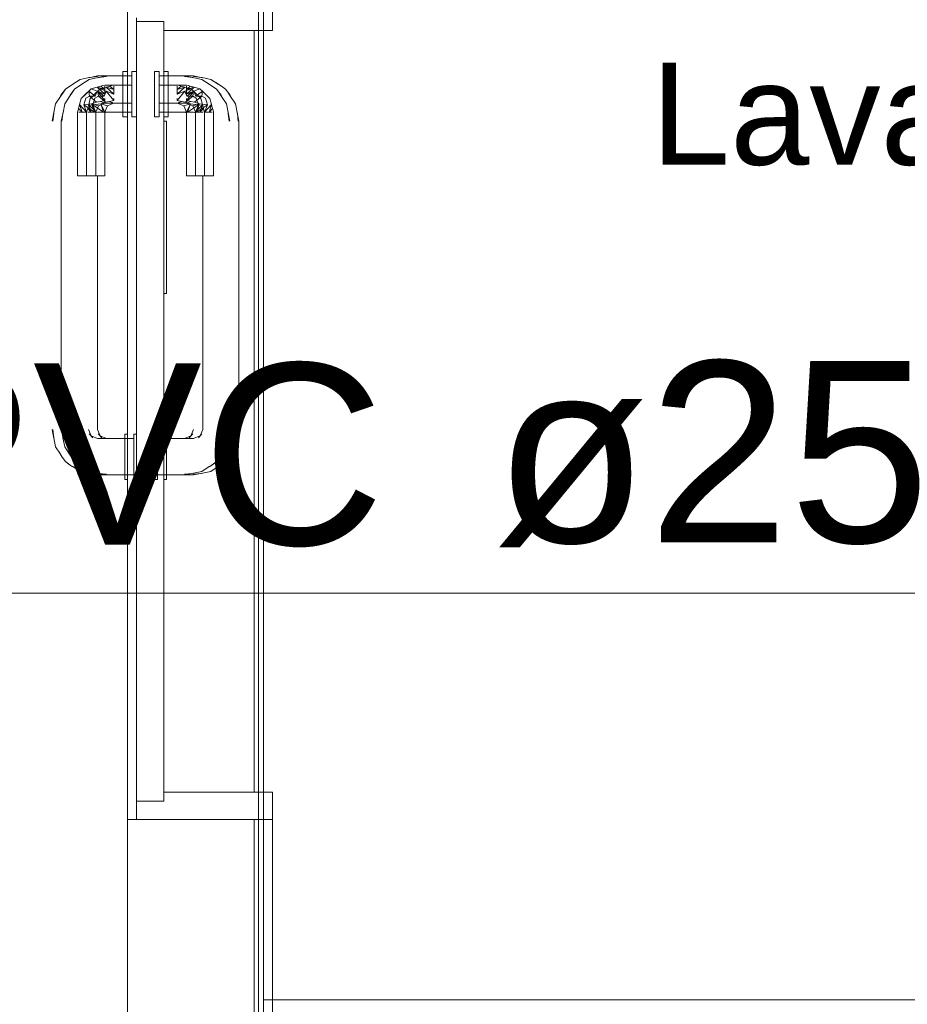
# Model space of a CAD drawing. Header units: millimetres. Extents: x 2 to 902, y -447 to 199.
# Tile 873 of 1056: x 43.57 to 45.53, y 184.68 to 186.85. Entities that reach past the tile are written whole.
import ezdxf

# ---------------------------------------------------------------- set-up
doc = ezdxf.new("R2010")
doc.units = ezdxf.units.MM
doc.header["$MEASUREMENT"] = 0
doc.linetypes.add('NULL', pattern=[0])
for name, color, linetype, lineweight in [('AF-Textos conduto', 7, 'Continuous', 9), ('Ambiente-Textos', 251, 'Continuous', 5), ('IFC-Laje-Contorno', 134, 'Continuous', 5), ('IFC-Parede padrão-Contorno', 44, 'Continuous', 5), ('IFC-Parede-Contorno', 42, 'Continuous', 5), ('IFC-Porta-Contorno', 142, 'Continuous', 5)]:
    doc.layers.add(name, color=color, linetype=linetype, lineweight=lineweight)
doc.styles.add('Arial', font='arial.ttf')

msp = doc.modelspace()

# ---------------------------------------------------------------- linework, layer by layer
at = {"layer": 'AF-Textos conduto'}
msp.add_lwpolyline([(47.7548, 186.7829), (45.9972, 185.5829), (42.805, 185.5829)], dxfattribs=at)
at = {"layer": 'IFC-Laje-Contorno', "color": 7, "lineweight": 5}
for p, q in [((44.0951, 185.0841), (44.0951, 186.8841)), ((44.1061, 185.0841), (44.1061, 186.8841)), ((44.0861, 185.1441), (44.0861, 186.8241)), ((44.0951, 185.1441), (44.0951, 186.8241)), ((44.0861, 184.2363), (44.0861, 185.0841)), ((44.0951, 184.2363), (44.0951, 185.0841))]:
    msp.add_line(p, q, dxfattribs=at)
at = {"layer": 'IFC-Parede padrão-Contorno', "color": 7, "lineweight": 5}
for p, q in [((43.8061, 185.0841), (43.8061, 186.8841)), ((43.8061, 185.0841), (44.1061, 185.0841)), ((43.8061, 185.0841), (44.0427, 185.0841)), ((43.8061, 184.4156), (43.8061, 185.0841)), ((44.0427, 185.0841), (44.1061, 185.0841)), ((44.1061, 184.2363), (44.1061, 184.9048)), ((44.1061, 184.6863), (45.2117, 184.6863)), ((45.2117, 184.6863), (47.7061, 184.6863))]:
    msp.add_line(p, q, dxfattribs=at)
at = {"layer": 'IFC-Parede-Contorno', "color": 7, "lineweight": 5}
for p, q in [((44.1061, 184.7157), (44.1061, 185.0841)), ((44.1061, 185.0841), (44.1214, 185.0841)), ((44.1214, 185.0841), (44.1261, 185.0841)), ((44.1261, 184.9554), (44.1261, 185.0841)), ((44.1261, 184.5363), (44.1261, 184.9554))]:
    msp.add_line(p, q, dxfattribs=at)
at = {"layer": 'IFC-Porta-Contorno', "color": 7, "lineweight": 5}
for p, q in [((44.1261, 186.8361), (44.1261, 186.8841)), ((43.8261, 186.8441), (43.8261, 186.8522)), ((43.8261, 185.4747), (43.8261, 186.8441)), ((43.8261, 186.8441), (43.8383, 186.8441)), ((43.8383, 186.8441), (43.8861, 186.8441)), ((43.8861, 185.4747), (43.8861, 186.8441)), ((43.8861, 186.8241), (43.9341, 186.8241)), ((43.9341, 186.8241), (44.1261, 186.8241)), ((44.1261, 186.8241), (44.1261, 186.8361)), ((43.6856, 186.7056), (43.7018, 186.7165)), ((43.7018, 186.7165), (43.7215, 186.7205)), ((43.7056, 186.7056), (43.7218, 186.7165)), ((43.7206, 186.7202), (43.7401, 186.7241)), ((43.7206, 186.7202), (43.7229, 186.7206)), ((43.7215, 186.7205), (43.7225, 186.7206)), ((43.7218, 186.7165), (43.7415, 186.7205)), ((43.7226, 186.7206), (43.7401, 186.7227)), ((43.7401, 186.7241), (43.7961, 186.7241)), ((43.7406, 186.7202), (43.7601, 186.7241)), ((43.7406, 186.7202), (43.7429, 186.7206)), ((43.7415, 186.7205), (43.7425, 186.7206)), ((43.7426, 186.7206), (43.7601, 186.7227)), ((43.7601, 186.7241), (43.8161, 186.7241)), ((43.7961, 186.7341), (43.8061, 186.7341)), ((43.7961, 186.7324), (43.7961, 186.7341)), ((43.7961, 186.7274), (43.7961, 186.7324)), ((43.7961, 186.7194), (43.7961, 186.7274)), ((43.7961, 186.7091), (43.7961, 186.7194)), ((43.8061, 186.7324), (43.8061, 186.7341)), ((43.8061, 186.7274), (43.8061, 186.7324)), ((43.8061, 186.7194), (43.8061, 186.7274)), ((43.8061, 186.7091), (43.8061, 186.7194)), ((43.8161, 186.7341), (43.8261, 186.7341)), ((43.8161, 186.7324), (43.8161, 186.7341)), ((43.8161, 186.7274), (43.8161, 186.7324)), ((43.8161, 186.7194), (43.8161, 186.7274)), ((43.8161, 186.7091), (43.8161, 186.7194)), ((43.8661, 186.7324), (43.8661, 186.7341)), ((43.8661, 186.7341), (43.8761, 186.7341)), ((43.8661, 186.7274), (43.8661, 186.7324)), ((43.8661, 186.7194), (43.8661, 186.7274)), ((43.8661, 186.7091), (43.8661, 186.7194)), ((43.8761, 186.7324), (43.8761, 186.7341)), ((43.8761, 186.7274), (43.8761, 186.7324)), ((43.8761, 186.7194), (43.8761, 186.7274)), ((43.8761, 186.7241), (43.9321, 186.7241)), ((43.8761, 186.7091), (43.8761, 186.7194)), ((43.8861, 186.7341), (43.8961, 186.7341)), ((43.8961, 186.7324), (43.8961, 186.7341)), ((43.8961, 186.7274), (43.8961, 186.7324)), ((43.8961, 186.7194), (43.8961, 186.7274)), ((43.8961, 186.7241), (43.9521, 186.7241)), ((43.8961, 186.7091), (43.8961, 186.7194)), ((43.9321, 186.7241), (43.9516, 186.7202)), ((43.9321, 186.7227), (43.9496, 186.7206)), ((43.9492, 186.7206), (43.9516, 186.7202)), ((43.9497, 186.7206), (43.9507, 186.7205)), ((43.9507, 186.7205), (43.9704, 186.7165)), ((43.9521, 186.7241), (43.9716, 186.7202)), ((43.9521, 186.7227), (43.9696, 186.7206)), ((43.9692, 186.7206), (43.9716, 186.7202)), ((43.9697, 186.7206), (43.9707, 186.7205)), ((43.9704, 186.7165), (43.9866, 186.7056)), ((43.9707, 186.7205), (43.9904, 186.7165)), ((43.9904, 186.7165), (44.0066, 186.7056)), ((43.6594, 186.6816), (43.6694, 186.6948)), ((43.6632, 186.6864), (43.6694, 186.6948)), ((43.6694, 186.6948), (43.6789, 186.7019)), ((43.6789, 186.7019), (43.6914, 186.7095)), ((43.6794, 186.6816), (43.6894, 186.6948)), ((43.6832, 186.6864), (43.6894, 186.6948)), ((43.6894, 186.6948), (43.6989, 186.7019)), ((43.6989, 186.7019), (43.7114, 186.7095)), ((43.7206, 186.6906), (43.7261, 186.696)), ((43.7261, 186.696), (43.7391, 186.6995)), ((43.7261, 186.696), (43.7394, 186.6907)), ((43.7391, 186.6995), (43.7476, 186.7018)), ((43.7391, 186.6995), (43.7561, 186.6841)), ((43.7391, 186.6995), (43.7561, 186.6941)), ((43.7406, 186.6906), (43.7461, 186.696)), ((43.7461, 186.696), (43.7591, 186.6995)), ((43.7461, 186.696), (43.7594, 186.6907)), ((43.7476, 186.7018), (43.7518, 186.703)), ((43.7476, 186.7018), (43.7561, 186.6941)), ((43.7518, 186.703), (43.7561, 186.7041)), ((43.7561, 186.7041), (43.7961, 186.7041)), ((43.7561, 186.6982), (43.7561, 186.7014)), ((43.7561, 186.6941), (43.7561, 186.6982)), ((43.7561, 186.6893), (43.7561, 186.6941)), ((43.7591, 186.6995), (43.7676, 186.7018)), ((43.7591, 186.6995), (43.7761, 186.6841)), ((43.7591, 186.6995), (43.7761, 186.6941)), ((43.7676, 186.7018), (43.7718, 186.703)), ((43.7676, 186.7018), (43.7761, 186.6941)), ((43.7718, 186.703), (43.7761, 186.7041)), ((43.7761, 186.7041), (43.8161, 186.7041)), ((43.7761, 186.6982), (43.7761, 186.7014)), ((43.7761, 186.6941), (43.7761, 186.6982)), ((43.7761, 186.6893), (43.7761, 186.6941)), ((43.7961, 186.697), (43.7961, 186.7091)), ((43.7961, 186.6841), (43.7961, 186.697)), ((43.8061, 186.697), (43.8061, 186.7091)), ((43.8061, 186.6841), (43.8061, 186.697)), ((43.8161, 186.697), (43.8161, 186.7091)), ((43.8161, 186.6841), (43.8161, 186.697)), ((43.8661, 186.697), (43.8661, 186.7091)), ((43.8661, 186.6841), (43.8661, 186.697)), ((43.8761, 186.697), (43.8761, 186.7091)), ((43.8761, 186.7041), (43.9161, 186.7041)), ((43.8761, 186.6941), (43.8761, 186.6982)), ((43.8761, 186.6841), (43.8761, 186.697)), ((43.8961, 186.697), (43.8961, 186.7091)), ((43.8961, 186.7041), (43.9361, 186.7041)), ((43.8961, 186.6941), (43.8961, 186.6982)), ((43.8961, 186.6841), (43.8961, 186.697)), ((43.9161, 186.7041), (43.9203, 186.703)), ((43.9161, 186.6941), (43.9246, 186.7018)), ((43.9161, 186.6982), (43.9161, 186.7014)), ((43.9161, 186.6841), (43.9331, 186.6995)), ((43.9161, 186.6941), (43.9331, 186.6995)), ((43.9161, 186.6941), (43.9161, 186.6982)), ((43.9161, 186.6893), (43.9161, 186.6941)), ((43.9203, 186.703), (43.9246, 186.7018)), ((43.9246, 186.7018), (43.9331, 186.6995)), ((43.9327, 186.6907), (43.9461, 186.696)), ((43.9331, 186.6995), (43.9461, 186.696)), ((43.9361, 186.7041), (43.9403, 186.703)), ((43.9361, 186.6941), (43.9446, 186.7018)), ((43.9361, 186.6982), (43.9361, 186.7014)), ((43.9361, 186.6841), (43.9531, 186.6995)), ((43.9361, 186.6941), (43.9531, 186.6995)), ((43.9361, 186.6941), (43.9361, 186.6982)), ((43.9361, 186.6893), (43.9361, 186.6941)), ((43.9403, 186.703), (43.9446, 186.7018)), ((43.9446, 186.7018), (43.9531, 186.6995)), ((43.9461, 186.696), (43.9516, 186.6906)), ((43.9527, 186.6907), (43.9661, 186.696)), ((43.9531, 186.6995), (43.9661, 186.696)), ((43.9661, 186.696), (43.9716, 186.6906)), ((43.9808, 186.7095), (43.9933, 186.7019)), ((43.9933, 186.7019), (44.0028, 186.6948)), ((44.0008, 186.7095), (44.0133, 186.7019)), ((44.0028, 186.6948), (44.009, 186.6864)), ((44.0028, 186.6948), (44.0128, 186.6816)), ((44.0133, 186.7019), (44.0228, 186.6948)), ((44.0228, 186.6948), (44.029, 186.6864)), ((44.0228, 186.6948), (44.0328, 186.6816)), ((43.6477, 186.6624), (43.6585, 186.6786)), ((43.6566, 186.6756), (43.6594, 186.6816)), ((43.6585, 186.6786), (43.6632, 186.6864)), ((43.6677, 186.6624), (43.6785, 186.6786)), ((43.6766, 186.6756), (43.6794, 186.6816)), ((43.6785, 186.6786), (43.6832, 186.6864)), ((43.7006, 186.6611), (43.7041, 186.6741)), ((43.7041, 186.6741), (43.7151, 186.6851)), ((43.7095, 186.6607), (43.7142, 186.6749)), ((43.7096, 186.6796), (43.7206, 186.6906)), ((43.7142, 186.6749), (43.7221, 186.6793)), ((43.7151, 186.6851), (43.7206, 186.6906)), ((43.7206, 186.6906), (43.7221, 186.6793)), ((43.7206, 186.6906), (43.735, 186.6792)), ((43.7206, 186.6611), (43.7241, 186.6741)), ((43.7221, 186.6793), (43.735, 186.6792)), ((43.7221, 186.6793), (43.7379, 186.6661)), ((43.7241, 186.6741), (43.7296, 186.6796)), ((43.7295, 186.6607), (43.7342, 186.6749)), ((43.7296, 186.6796), (43.7351, 186.6851)), ((43.7342, 186.6749), (43.7421, 186.6793)), ((43.735, 186.6792), (43.7394, 186.6907)), ((43.7351, 186.6851), (43.7406, 186.6906)), ((43.7394, 186.6907), (43.7561, 186.6699)), ((43.7394, 186.6907), (43.7561, 186.6841)), ((43.7406, 186.6906), (43.7421, 186.6793)), ((43.7406, 186.6906), (43.755, 186.6792)), ((43.7421, 186.6793), (43.755, 186.6792)), ((43.7421, 186.6793), (43.7579, 186.6661)), ((43.755, 186.6792), (43.7594, 186.6907)), ((43.7561, 186.6841), (43.7561, 186.6893)), ((43.7561, 186.6699), (43.7561, 186.6741)), ((43.7594, 186.6907), (43.7761, 186.6699)), ((43.7594, 186.6907), (43.7761, 186.6841)), ((43.7761, 186.6841), (43.7761, 186.6893)), ((43.7761, 186.6699), (43.7761, 186.6741)), ((43.7961, 186.6711), (43.7961, 186.6841)), ((43.7961, 186.6591), (43.7961, 186.6711)), ((43.8061, 186.6711), (43.8061, 186.6841)), ((43.8061, 186.6591), (43.8061, 186.6711)), ((43.8161, 186.6711), (43.8161, 186.6841)), ((43.8161, 186.6591), (43.8161, 186.6711)), ((43.8661, 186.6711), (43.8661, 186.6841)), ((43.8661, 186.6591), (43.8661, 186.6711)), ((43.8761, 186.6711), (43.8761, 186.6841)), ((43.8761, 186.6699), (43.8761, 186.6741)), ((43.8761, 186.6591), (43.8761, 186.6711)), ((43.8961, 186.6711), (43.8961, 186.6841)), ((43.8961, 186.6699), (43.8961, 186.6741)), ((43.8961, 186.6591), (43.8961, 186.6711)), ((43.9161, 186.6699), (43.9327, 186.6907)), ((43.9161, 186.6841), (43.9327, 186.6907)), ((43.9161, 186.6841), (43.9161, 186.6893)), ((43.9161, 186.6699), (43.9161, 186.6741)), ((43.9327, 186.6907), (43.9372, 186.6792)), ((43.9342, 186.6661), (43.9501, 186.6793)), ((43.9361, 186.6699), (43.9527, 186.6907)), ((43.9361, 186.6841), (43.9527, 186.6907)), ((43.9361, 186.6841), (43.9361, 186.6893)), ((43.9361, 186.6699), (43.9361, 186.6741)), ((43.9372, 186.6792), (43.9516, 186.6906)), ((43.9372, 186.6792), (43.9501, 186.6793)), ((43.9501, 186.6793), (43.9516, 186.6906)), ((43.9501, 186.6793), (43.958, 186.6749)), ((43.9516, 186.6906), (43.9571, 186.6851)), ((43.9516, 186.6906), (43.9626, 186.6796)), ((43.9527, 186.6907), (43.9572, 186.6792)), ((43.9542, 186.6661), (43.9701, 186.6793)), ((43.9571, 186.6851), (43.9626, 186.6796)), ((43.9572, 186.6792), (43.9716, 186.6906)), ((43.9572, 186.6792), (43.9701, 186.6793)), ((43.958, 186.6749), (43.9627, 186.6607)), ((43.9626, 186.6796), (43.968, 186.6741)), ((43.968, 186.6741), (43.9715, 186.6611)), ((43.9701, 186.6793), (43.9716, 186.6906)), ((43.9701, 186.6793), (43.978, 186.6749)), ((43.9716, 186.6906), (43.9771, 186.6851)), ((43.9771, 186.6851), (43.988, 186.6741)), ((43.978, 186.6749), (43.9827, 186.6607)), ((43.988, 186.6741), (43.9915, 186.6611)), ((44.009, 186.6864), (44.0136, 186.6786)), ((44.0128, 186.6816), (44.0156, 186.6756)), ((44.0136, 186.6786), (44.0245, 186.6624)), ((44.029, 186.6864), (44.0336, 186.6786)), ((44.0328, 186.6816), (44.0356, 186.6756)), ((44.0336, 186.6786), (44.0445, 186.6624)), ((43.644, 186.6436), (43.6477, 186.6624)), ((43.664, 186.6436), (43.6677, 186.6624)), ((43.6972, 186.6483), (43.6984, 186.6526)), ((43.6984, 186.6526), (43.7006, 186.6611)), ((43.6984, 186.6526), (43.7061, 186.6441)), ((43.7006, 186.6611), (43.7061, 186.6441)), ((43.7006, 186.6611), (43.7161, 186.6441)), ((43.7095, 186.6607), (43.7271, 186.6627)), ((43.7095, 186.6607), (43.7334, 186.6441)), ((43.7095, 186.6607), (43.7161, 186.6441)), ((43.7172, 186.6483), (43.7184, 186.6526)), ((43.7184, 186.6526), (43.7206, 186.6611)), ((43.7184, 186.6526), (43.7261, 186.6441)), ((43.7206, 186.6611), (43.7261, 186.6441)), ((43.7206, 186.6611), (43.7361, 186.6441)), ((43.7271, 186.6627), (43.7379, 186.6661)), ((43.7271, 186.6627), (43.7334, 186.6441)), ((43.7271, 186.6627), (43.7361, 186.6441)), ((43.7271, 186.6627), (43.7419, 186.6582)), ((43.7295, 186.6607), (43.7471, 186.6627)), ((43.7295, 186.6607), (43.7534, 186.6441)), ((43.7295, 186.6607), (43.7361, 186.6441)), ((43.7361, 186.6441), (43.7419, 186.6582)), ((43.7379, 186.6661), (43.7465, 186.6679)), ((43.7419, 186.6582), (43.749, 186.6612)), ((43.7465, 186.6679), (43.7561, 186.6699)), ((43.7465, 186.6679), (43.7561, 186.6641)), ((43.7471, 186.6627), (43.7579, 186.6661)), ((43.7471, 186.6627), (43.7534, 186.6441)), ((43.7471, 186.6627), (43.7561, 186.6441)), ((43.7471, 186.6627), (43.7619, 186.6582)), ((43.749, 186.6612), (43.7561, 186.6641)), ((43.7561, 186.6641), (43.7961, 186.6641)), ((43.7561, 186.6441), (43.759, 186.6512)), ((43.7579, 186.6661), (43.7665, 186.6679)), ((43.759, 186.6512), (43.7619, 186.6582)), ((43.7619, 186.6582), (43.769, 186.6612)), ((43.7665, 186.6679), (43.7761, 186.6699)), ((43.7665, 186.6679), (43.7761, 186.6641)), ((43.769, 186.6612), (43.7761, 186.6641)), ((43.7761, 186.6641), (43.8161, 186.6641)), ((43.7961, 186.6487), (43.7961, 186.6591)), ((43.8061, 186.6487), (43.8061, 186.6591)), ((43.8161, 186.6487), (43.8161, 186.6591)), ((43.8661, 186.6487), (43.8661, 186.6591)), ((43.8761, 186.6641), (43.9161, 186.6641)), ((43.8761, 186.6487), (43.8761, 186.6591)), ((43.8961, 186.6641), (43.9361, 186.6641)), ((43.8961, 186.6487), (43.8961, 186.6591)), ((43.9161, 186.6699), (43.9257, 186.6679)), ((43.9161, 186.6641), (43.9257, 186.6679)), ((43.9161, 186.6641), (43.9232, 186.6612)), ((43.9232, 186.6612), (43.9302, 186.6582)), ((43.9257, 186.6679), (43.9342, 186.6661)), ((43.9302, 186.6582), (43.9451, 186.6627)), ((43.9302, 186.6582), (43.9361, 186.6441)), ((43.9342, 186.6661), (43.9451, 186.6627)), ((43.9361, 186.6699), (43.9457, 186.6679)), ((43.9361, 186.6641), (43.9457, 186.6679)), ((43.9361, 186.6641), (43.9432, 186.6612)), ((43.9361, 186.6441), (43.9451, 186.6627)), ((43.9388, 186.6441), (43.9451, 186.6627)), ((43.9388, 186.6441), (43.9627, 186.6607)), ((43.9432, 186.6612), (43.9502, 186.6582)), ((43.9451, 186.6627), (43.9627, 186.6607)), ((43.9457, 186.6679), (43.9542, 186.6661)), ((43.9502, 186.6582), (43.9651, 186.6627)), ((43.9502, 186.6582), (43.9532, 186.6512)), ((43.9532, 186.6512), (43.9561, 186.6441)), ((43.9542, 186.6661), (43.9651, 186.6627)), ((43.9561, 186.6441), (43.9651, 186.6627)), ((43.9561, 186.6441), (43.9715, 186.6611)), ((43.9561, 186.6441), (43.9627, 186.6607)), ((43.9588, 186.6441), (43.9651, 186.6627)), ((43.9588, 186.6441), (43.9827, 186.6607)), ((43.9651, 186.6627), (43.9827, 186.6607)), ((43.9661, 186.6441), (43.9715, 186.6611)), ((43.9661, 186.6441), (43.9738, 186.6526)), ((43.9715, 186.6611), (43.9738, 186.6526)), ((43.9738, 186.6526), (43.975, 186.6483)), ((43.9761, 186.6441), (43.9915, 186.6611)), ((43.9761, 186.6441), (43.9827, 186.6607)), ((43.9861, 186.6441), (43.9915, 186.6611)), ((43.9861, 186.6441), (43.9938, 186.6526)), ((43.9915, 186.6611), (43.9938, 186.6526)), ((43.9938, 186.6526), (43.995, 186.6483)), ((44.0245, 186.6624), (44.0282, 186.6436)), ((44.0445, 186.6624), (44.0482, 186.6436)), ((43.6401, 186.6241), (43.644, 186.6436)), ((43.6414, 186.6241), (43.6435, 186.6412)), ((43.6435, 186.6412), (43.644, 186.6436)), ((43.6601, 186.6241), (43.664, 186.6436)), ((43.6614, 186.6241), (43.6635, 186.6412)), ((43.6635, 186.6412), (43.664, 186.6436)), ((43.6961, 186.6441), (43.6972, 186.6483)), ((43.6961, 186.5041), (43.6961, 186.6441)), ((43.6988, 186.6441), (43.7019, 186.6441)), ((43.7019, 186.6441), (43.7061, 186.6441)), ((43.7061, 186.6441), (43.7109, 186.6441)), ((43.7109, 186.6441), (43.7161, 186.6441)), ((43.7161, 186.6441), (43.7172, 186.6483)), ((43.7161, 186.5041), (43.7161, 186.6441)), ((43.7188, 186.6441), (43.7219, 186.6441)), ((43.7219, 186.6441), (43.7261, 186.6441)), ((43.7261, 186.6441), (43.7309, 186.6441)), ((43.7261, 186.6441), (43.7302, 186.6441)), ((43.7302, 186.6441), (43.7334, 186.6441)), ((43.7309, 186.6441), (43.7361, 186.6441)), ((43.7361, 186.6424), (43.7401, 186.6441)), ((43.7361, 186.5041), (43.7361, 186.6441)), ((43.7401, 186.6441), (43.7961, 186.6441)), ((43.7461, 186.6441), (43.7502, 186.6441)), ((43.7502, 186.6441), (43.7534, 186.6441)), ((43.7561, 186.6424), (43.7601, 186.6441)), ((43.7561, 186.5041), (43.7561, 186.6441)), ((43.7601, 186.6441), (43.8161, 186.6441)), ((43.7961, 186.6408), (43.7961, 186.6487)), ((43.7961, 186.6358), (43.7961, 186.6408)), ((43.7961, 186.6341), (43.7961, 186.6358)), ((43.7961, 186.6341), (43.8061, 186.6341)), ((43.8061, 186.6408), (43.8061, 186.6487)), ((43.8061, 186.6358), (43.8061, 186.6408)), ((43.8061, 186.6341), (43.8061, 186.6358)), ((43.8161, 186.6408), (43.8161, 186.6487)), ((43.8161, 186.6358), (43.8161, 186.6408)), ((43.8161, 186.6341), (43.8161, 186.6358)), ((43.8161, 186.6341), (43.8261, 186.6341)), ((43.8661, 186.6408), (43.8661, 186.6487)), ((43.8661, 186.6358), (43.8661, 186.6408)), ((43.8661, 186.6341), (43.8661, 186.6358)), ((43.8661, 186.6341), (43.8761, 186.6341)), ((43.8761, 186.6408), (43.8761, 186.6487)), ((43.8761, 186.6441), (43.9321, 186.6441)), ((43.8761, 186.6358), (43.8761, 186.6408)), ((43.8761, 186.6341), (43.8761, 186.6358)), ((43.8861, 186.6341), (43.8961, 186.6341)), ((43.8961, 186.6408), (43.8961, 186.6487)), ((43.8961, 186.6441), (43.9521, 186.6441)), ((43.8961, 186.6358), (43.8961, 186.6408)), ((43.8961, 186.6341), (43.8961, 186.6358)), ((43.9321, 186.6441), (43.9361, 186.6424)), ((43.9361, 186.5041), (43.9361, 186.6441)), ((43.9388, 186.6441), (43.9419, 186.6441)), ((43.9419, 186.6441), (43.9461, 186.6441)), ((43.9521, 186.6441), (43.9561, 186.6424)), ((43.9561, 186.5041), (43.9561, 186.6441)), ((43.9561, 186.6441), (43.9613, 186.6441)), ((43.9588, 186.6441), (43.9619, 186.6441)), ((43.9613, 186.6441), (43.9661, 186.6441)), ((43.9619, 186.6441), (43.9661, 186.6441)), ((43.9661, 186.6441), (43.9702, 186.6441)), ((43.9702, 186.6441), (43.9734, 186.6441)), ((43.975, 186.6483), (43.9761, 186.6441)), ((43.9761, 186.6441), (43.9813, 186.6441)), ((43.9761, 186.5041), (43.9761, 186.6441)), ((43.9813, 186.6441), (43.9861, 186.6441)), ((43.9861, 186.6441), (43.9902, 186.6441)), ((43.9902, 186.6441), (43.9934, 186.6441)), ((43.995, 186.6483), (43.9961, 186.6441)), ((43.9961, 186.5041), (43.9961, 186.6441)), ((44.0282, 186.6436), (44.0286, 186.6412)), ((44.0282, 186.6436), (44.0321, 186.6241)), ((44.0286, 186.6412), (44.0307, 186.6241)), ((44.0482, 186.6436), (44.0486, 186.6412)), ((44.0482, 186.6436), (44.0521, 186.6241)), ((44.0486, 186.6412), (44.0507, 186.6241)), ((43.6601, 186.3118), (43.6601, 186.6241)), ((43.8861, 186.6241), (43.8906, 186.6241)), ((43.8906, 186.6241), (43.8921, 186.6241)), ((43.8921, 186.5301), (43.8921, 186.6241)), ((44.0521, 186.3118), (44.0521, 186.6241)), ((43.8921, 186.2441), (43.8921, 186.5301)), ((43.6961, 186.5041), (43.6968, 186.5041)), ((43.6968, 186.5041), (43.6988, 186.5041)), ((43.6988, 186.5041), (43.7019, 186.5041)), ((43.7019, 186.5041), (43.7061, 186.5041)), ((43.7061, 186.5041), (43.7109, 186.5041)), ((43.7109, 186.5041), (43.7161, 186.5041)), ((43.7161, 186.5041), (43.7168, 186.5041)), ((43.7161, 186.5041), (43.7213, 186.5041)), ((43.7168, 186.5041), (43.7188, 186.5041)), ((43.7188, 186.5041), (43.7219, 186.5041)), ((43.7213, 186.5041), (43.7261, 186.5041)), ((43.7219, 186.5041), (43.7261, 186.5041)), ((43.7261, 186.5041), (43.7309, 186.5041)), ((43.7261, 186.5041), (43.7302, 186.5041)), ((43.7302, 186.5041), (43.7334, 186.5041)), ((43.7309, 186.5041), (43.7361, 186.5041)), ((43.7334, 186.5041), (43.7354, 186.5041)), ((43.7354, 186.5041), (43.7361, 186.5041)), ((43.7361, 186.5041), (43.7413, 186.5041)), ((43.7401, 186.3118), (43.7401, 186.5041)), ((43.7413, 186.5041), (43.7461, 186.5041)), ((43.7461, 186.5041), (43.7502, 186.5041)), ((43.7502, 186.5041), (43.7534, 186.5041)), ((43.7534, 186.5041), (43.7554, 186.5041)), ((43.7554, 186.5041), (43.7561, 186.5041)), ((43.9361, 186.5041), (43.9368, 186.5041)), ((43.9368, 186.5041), (43.9388, 186.5041)), ((43.9388, 186.5041), (43.9419, 186.5041)), ((43.9419, 186.5041), (43.9461, 186.5041)), ((43.9461, 186.5041), (43.9509, 186.5041)), ((43.9509, 186.5041), (43.9561, 186.5041)), ((43.9561, 186.5041), (43.9568, 186.5041)), ((43.9561, 186.5041), (43.9613, 186.5041)), ((43.9568, 186.5041), (43.9588, 186.5041)), ((43.9588, 186.5041), (43.9619, 186.5041)), ((43.9613, 186.5041), (43.9661, 186.5041)), ((43.9619, 186.5041), (43.9661, 186.5041)), ((43.9661, 186.5041), (43.9709, 186.5041)), ((43.9661, 186.5041), (43.9702, 186.5041)), ((43.9702, 186.5041), (43.9734, 186.5041)), ((43.9709, 186.5041), (43.9761, 186.5041)), ((43.9721, 186.3118), (43.9721, 186.5041)), ((43.9734, 186.5041), (43.9754, 186.5041)), ((43.9754, 186.5041), (43.9761, 186.5041)), ((43.9761, 186.5041), (43.9813, 186.5041)), ((43.9813, 186.5041), (43.9861, 186.5041)), ((43.9861, 186.5041), (43.9902, 186.5041)), ((43.9902, 186.5041), (43.9934, 186.5041)), ((43.9934, 186.5041), (43.9954, 186.5041)), ((43.9954, 186.5041), (43.9961, 186.5041)), ((43.6601, 186.2564), (43.6601, 186.3118)), ((43.7401, 186.2564), (43.7401, 186.3118)), ((43.9721, 186.2564), (43.9721, 186.3118)), ((44.0521, 186.2564), (44.0521, 186.3118)), ((43.6601, 185.9441), (43.6601, 186.2564)), ((43.7401, 185.9441), (43.7401, 186.2564)), ((43.8861, 186.2441), (43.8876, 186.2441)), ((43.8876, 186.2441), (43.8921, 186.2441)), ((43.9721, 185.9441), (43.9721, 186.2564)), ((44.0521, 185.9441), (44.0521, 186.2564)), ((43.6401, 185.9441), (43.644, 185.9246)), ((43.6414, 185.9441), (43.6435, 185.9269)), ((43.6601, 185.9441), (43.664, 185.9246)), ((43.6614, 185.9441), (43.6635, 185.9269)), ((43.7201, 185.9441), (43.7259, 185.93)), ((43.7216, 185.9347), (43.7296, 185.926)), ((43.7401, 185.9441), (43.7459, 185.93)), ((43.7416, 185.9347), (43.7496, 185.926)), ((43.8001, 185.9341), (43.8061, 185.9341)), ((43.8001, 185.9324), (43.8001, 185.9341)), ((43.8001, 185.9274), (43.8001, 185.9324)), ((43.8061, 185.9324), (43.8061, 185.9341)), ((43.8061, 185.9274), (43.8061, 185.9324)), ((43.8201, 185.9341), (43.8261, 185.9341)), ((43.8201, 185.9324), (43.8201, 185.9341)), ((43.8201, 185.9274), (43.8201, 185.9324)), ((43.8661, 185.9324), (43.8661, 185.9341)), ((43.8661, 185.9341), (43.8721, 185.9341)), ((43.8661, 185.9274), (43.8661, 185.9324)), ((43.8721, 185.9324), (43.8721, 185.9341)), ((43.8721, 185.9274), (43.8721, 185.9324)), ((43.8861, 185.9341), (43.8921, 185.9341)), ((43.8921, 185.9324), (43.8921, 185.9341)), ((43.8921, 185.9274), (43.8921, 185.9324)), ((43.9426, 185.926), (43.9506, 185.9347)), ((43.9463, 185.93), (43.9521, 185.9441)), ((43.9626, 185.926), (43.9706, 185.9347)), ((43.9663, 185.93), (43.9721, 185.9441)), ((44.0282, 185.9246), (44.0321, 185.9441)), ((44.0286, 185.9269), (44.0307, 185.9441)), ((44.0482, 185.9246), (44.0521, 185.9441)), ((44.0486, 185.9269), (44.0507, 185.9441)), ((43.6435, 185.9269), (43.644, 185.9246)), ((43.6436, 185.9265), (43.6437, 185.9255)), ((43.6437, 185.9255), (43.6477, 185.9058)), ((43.6635, 185.9269), (43.664, 185.9246)), ((43.6636, 185.9265), (43.6637, 185.9255)), ((43.6637, 185.9255), (43.6677, 185.9058)), ((43.726, 185.9299), (43.7401, 185.9241)), ((43.7401, 185.9241), (43.8001, 185.9241)), ((43.746, 185.9299), (43.7601, 185.9241)), ((43.7601, 185.9241), (43.8201, 185.9241)), ((43.8001, 185.9194), (43.8001, 185.9274)), ((43.8001, 185.9091), (43.8001, 185.9194)), ((43.8061, 185.9194), (43.8061, 185.9274)), ((43.8061, 185.9091), (43.8061, 185.9194)), ((43.8201, 185.9194), (43.8201, 185.9274)), ((43.8201, 185.9091), (43.8201, 185.9194)), ((43.8661, 185.9194), (43.8661, 185.9274)), ((43.8661, 185.9091), (43.8661, 185.9194)), ((43.8721, 185.9194), (43.8721, 185.9274)), ((43.8721, 185.9241), (43.9321, 185.9241)), ((43.8721, 185.9187), (43.8721, 185.9227)), ((43.8721, 185.9091), (43.8721, 185.9194)), ((43.8721, 185.9041), (43.8721, 185.9124)), ((43.8921, 185.9194), (43.8921, 185.9274)), ((43.8921, 185.9241), (43.9521, 185.9241)), ((43.8921, 185.9187), (43.8921, 185.9227)), ((43.8921, 185.9091), (43.8921, 185.9194)), ((43.8921, 185.9041), (43.8921, 185.9124)), ((43.9321, 185.9241), (43.9462, 185.9299)), ((43.9521, 185.9241), (43.9662, 185.9299)), ((44.0245, 185.9058), (44.0285, 185.9255)), ((44.0282, 185.9246), (44.0286, 185.9269)), ((44.0285, 185.9255), (44.0286, 185.9265)), ((44.0445, 185.9058), (44.0485, 185.9255)), ((44.0482, 185.9246), (44.0486, 185.9269)), ((44.0485, 185.9255), (44.0486, 185.9265)), ((43.6477, 185.9058), (43.6585, 185.8896)), ((43.6547, 185.8954), (43.6623, 185.8829)), ((43.6677, 185.9058), (43.6785, 185.8896)), ((43.6747, 185.8954), (43.6823, 185.8829)), ((43.8001, 185.897), (43.8001, 185.9091)), ((43.8001, 185.8841), (43.8001, 185.897)), ((43.8061, 185.897), (43.8061, 185.9091)), ((43.8061, 185.8841), (43.8061, 185.897)), ((43.8201, 185.897), (43.8201, 185.9091)), ((43.8201, 185.8841), (43.8201, 185.897)), ((43.8661, 185.897), (43.8661, 185.9091)), ((43.8661, 185.8841), (43.8661, 185.897)), ((43.8721, 185.897), (43.8721, 185.9091)), ((43.8721, 185.8944), (43.8721, 185.9041)), ((43.8721, 185.8841), (43.8721, 185.897)), ((43.8921, 185.897), (43.8921, 185.9091)), ((43.8921, 185.8944), (43.8921, 185.9041)), ((43.8921, 185.8841), (43.8921, 185.897)), ((44.0099, 185.8829), (44.0175, 185.8954)), ((44.0136, 185.8896), (44.0245, 185.9058)), ((44.0299, 185.8829), (44.0375, 185.8954)), ((44.0336, 185.8896), (44.0445, 185.9058)), ((43.6623, 185.8829), (43.6694, 185.8734)), ((43.6694, 185.8734), (43.6778, 185.8672)), ((43.6694, 185.8734), (43.6826, 185.8634)), ((43.6778, 185.8672), (43.6856, 185.8625)), ((43.6823, 185.8829), (43.6894, 185.8734)), ((43.6894, 185.8734), (43.6978, 185.8672)), ((43.6894, 185.8734), (43.7026, 185.8634)), ((43.6978, 185.8672), (43.7056, 185.8625)), ((43.8001, 185.8711), (43.8001, 185.8841)), ((43.8001, 185.8591), (43.8001, 185.8711)), ((43.8061, 185.8711), (43.8061, 185.8841)), ((43.8061, 185.8591), (43.8061, 185.8711)), ((43.8201, 185.8711), (43.8201, 185.8841)), ((43.8201, 185.8591), (43.8201, 185.8711)), ((43.8661, 185.8711), (43.8661, 185.8841)), ((43.8661, 185.8591), (43.8661, 185.8711)), ((43.8721, 185.8711), (43.8721, 185.8841)), ((43.8721, 185.8641), (43.8721, 185.8737)), ((43.8721, 185.8591), (43.8721, 185.8711)), ((43.8921, 185.8711), (43.8921, 185.8841)), ((43.8921, 185.8641), (43.8921, 185.8737)), ((43.8921, 185.8591), (43.8921, 185.8711)), ((43.9866, 185.8625), (43.9944, 185.8672)), ((43.9896, 185.8634), (44.0028, 185.8734)), ((43.9944, 185.8672), (44.0028, 185.8734)), ((44.0028, 185.8734), (44.0099, 185.8829)), ((44.0066, 185.8625), (44.0144, 185.8672)), ((44.0096, 185.8634), (44.0228, 185.8734)), ((44.0144, 185.8672), (44.0228, 185.8734)), ((44.0228, 185.8734), (44.0299, 185.8829)), ((43.6826, 185.8634), (43.6885, 185.8606)), ((43.6856, 185.8625), (43.7018, 185.8517)), ((43.7018, 185.8517), (43.7206, 185.848)), ((43.7026, 185.8634), (43.7085, 185.8606)), ((43.7056, 185.8625), (43.7218, 185.8517)), ((43.7206, 185.848), (43.7229, 185.8475)), ((43.7206, 185.848), (43.7401, 185.8441)), ((43.7218, 185.8517), (43.7406, 185.848)), ((43.7229, 185.8475), (43.7401, 185.8455)), ((43.7406, 185.848), (43.7429, 185.8475)), ((43.7406, 185.848), (43.7601, 185.8441)), ((43.7429, 185.8475), (43.7601, 185.8455)), ((43.8001, 185.8487), (43.8001, 185.8591)), ((43.8001, 185.8408), (43.8001, 185.8487)), ((43.8061, 185.8487), (43.8061, 185.8591)), ((43.8061, 185.8408), (43.8061, 185.8487)), ((43.8201, 185.8487), (43.8201, 185.8591)), ((43.8201, 185.8408), (43.8201, 185.8487)), ((43.8661, 185.8487), (43.8661, 185.8591)), ((43.8661, 185.8408), (43.8661, 185.8487)), ((43.8721, 185.8558), (43.8721, 185.8641)), ((43.8721, 185.8487), (43.8721, 185.8591)), ((43.8721, 185.8455), (43.8721, 185.8494)), ((43.8721, 185.8408), (43.8721, 185.8487)), ((43.8921, 185.8558), (43.8921, 185.8641)), ((43.8921, 185.8487), (43.8921, 185.8591)), ((43.8921, 185.8455), (43.8921, 185.8494)), ((43.8921, 185.8408), (43.8921, 185.8487)), ((43.9321, 185.8441), (43.9516, 185.848)), ((43.9321, 185.8455), (43.9492, 185.8475)), ((43.9492, 185.8475), (43.9516, 185.848)), ((43.9516, 185.848), (43.9704, 185.8517)), ((43.9521, 185.8441), (43.9716, 185.848)), ((43.9521, 185.8455), (43.9692, 185.8475)), ((43.9692, 185.8475), (43.9716, 185.848)), ((43.9704, 185.8517), (43.9866, 185.8625)), ((43.9716, 185.848), (43.9904, 185.8517)), ((43.9837, 185.8606), (43.9896, 185.8634)), ((43.9904, 185.8517), (44.0066, 185.8625)), ((44.0037, 185.8606), (44.0096, 185.8634)), ((43.7401, 185.8441), (43.8001, 185.8441)), ((43.7601, 185.8441), (43.8201, 185.8441)), ((43.8001, 185.8358), (43.8001, 185.8408)), ((43.8001, 185.8341), (43.8001, 185.8358)), ((43.8001, 185.8341), (43.8061, 185.8341)), ((43.8061, 185.8358), (43.8061, 185.8408)), ((43.8061, 185.8341), (43.8061, 185.8358)), ((43.8201, 185.8358), (43.8201, 185.8408)), ((43.8201, 185.8341), (43.8201, 185.8358)), ((43.8201, 185.8341), (43.8261, 185.8341)), ((43.8661, 185.8358), (43.8661, 185.8408)), ((43.8661, 185.8341), (43.8661, 185.8358)), ((43.8661, 185.8341), (43.8721, 185.8341)), ((43.8721, 185.8441), (43.9321, 185.8441)), ((43.8721, 185.8358), (43.8721, 185.8408)), ((43.8721, 185.8341), (43.8721, 185.8358)), ((43.8861, 185.8341), (43.8921, 185.8341)), ((43.8921, 185.8441), (43.9521, 185.8441)), ((43.8921, 185.8358), (43.8921, 185.8408)), ((43.8921, 185.8341), (43.8921, 185.8358)), ((43.8261, 185.1241), (43.8261, 185.4747)), ((43.8861, 185.1241), (43.8861, 185.4747)), ((43.8861, 185.1441), (44.0781, 185.1441)), ((44.0781, 185.1441), (44.1261, 185.1441)), ((44.1261, 185.1321), (44.1261, 185.1441)), ((44.1261, 185.0841), (44.1261, 185.1321)), ((43.8261, 185.1241), (43.8739, 185.1241)), ((43.8261, 185.1159), (43.8261, 185.1241)), ((43.8261, 185.0841), (43.8261, 185.1159)), ((43.8739, 185.1241), (43.8861, 185.1241)), ((43.8261, 185.0841), (43.8895, 185.0841)), ((43.8895, 185.0841), (44.1261, 185.0841))]:
    msp.add_line(p, q, dxfattribs=at)

# ---------------------------------------------------------------- texts
at = {"layer": 'AF-Textos conduto', "linetype": 'NULL', "char_height": 0.4, "attachment_point": 7, "line_spacing_factor": 0.6, "style": 'Arial'}
for s, insert, width in [('PVC', (43.225, 185.6842), 2.29878), ('ø25', (44.6144, 185.6842), 1.92561)]:
    msp.add_mtext(s, dxfattribs=dict(at, insert=insert, width=width))
at = {"layer": 'Ambiente-Textos', "color": 7, "linetype": 'NULL', "lineweight": 5, "insert": (45.8961, 186.525), "char_height": 0.225, "width": 3.799253, "attachment_point": 8, "line_spacing_factor": 0.9, "style": 'Arial'}
msp.add_mtext('Lavabo aces.', dxfattribs=at)

doc.saveas('drawing.dxf')
